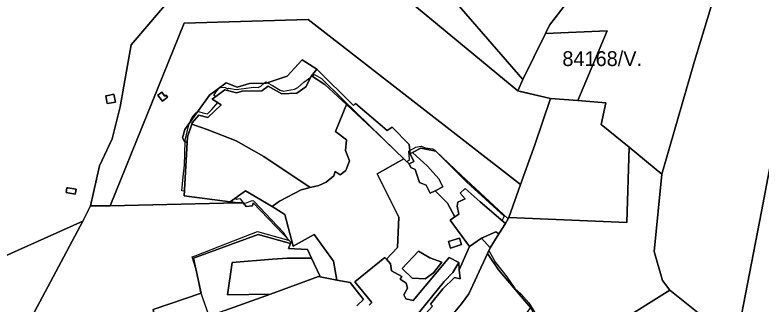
# Model space of a CAD drawing. Extents: x -477304 to -465429, y -1159113 to -1149210.
# Drawn here: x -474727 to -473975, y -1150679 to -1150388 of the extents above; entities that cross this region are included whole.
import ezdxf

# ---------------------------------------------------------------- set-up
doc = ezdxf.new("R2010")
doc.units = 0
for name, color, linetype in [('BPEJ_s', 7, 'Continuous'), ('orna_s', 7, 'Continuous'), ('ostatni_s', 7, 'Continuous'), ('PUPFL_s', 7, 'Continuous'), ('trav_porost_s', 7, 'Continuous')]:
    doc.layers.add(name, color=color, linetype=linetype)

msp = doc.modelspace()

# ---------------------------------------------------------------- linework, layer by layer
at = {"layer": 'BPEJ_s'}
msp.add_line((-474343.15, -1150524.68), (-474334.78, -1150532.72), dxfattribs=at)
msp.add_lwpolyline([(-474130.05, -1150403.67), (-474159.54, -1150474.08), (-474186.94, -1150471.84), (-474192.84, -1150470.48), (-474195.6, -1150470.2), (-474217.42, -1150465.12), (-474217.56, -1150464.76), (-474220.07, -1150464.18), (-474214.86, -1150452.76), (-474192.02, -1150406.38)], close=True, dxfattribs=at)
for points in [[(-474192.84, -1150470.48), (-474195.6, -1150470.2), (-474217.42, -1150465.12), (-474217.56, -1150464.76), (-474220.07, -1150464.18), (-474214.86, -1150452.76), (-474192.02, -1150406.38), (-474130.05, -1150403.67), (-474159.54, -1150474.08), (-474186.94, -1150471.84), (-474192.84, -1150470.48)], [(-474530.85, -1150691.63), (-474539.48, -1150666.62), (-474539.94, -1150664.2), (-474540.53, -1150661.12), (-474543.3, -1150646.63), (-474544.66, -1150642.29), (-474547.96, -1150631.79), (-474545.01, -1150630.65), (-474512.5, -1150618.04), (-474482.36, -1150606.14), (-474450.88, -1150614.73), (-474451.26, -1150614.16), (-474456.15, -1150606.99), (-474485.98, -1150575.67), (-474487.9, -1150575.25), (-474494.72, -1150578.02), (-474496.21, -1150577.16), (-474498.98, -1150573.54), (-474500.68, -1150573.11), (-474503.24, -1150573.75), (-474504.83, -1150572.76), (-474509.58, -1150576.15), (-474556.02, -1150569.96), (-474555.78, -1150565.48), (-474558.31, -1150565.13), (-474556.97, -1150550.88), (-474555.87, -1150539.23), (-474555.07, -1150515.47), (-474555.02, -1150514.09), (-474550.97, -1150497.05), (-474550.84, -1150496.77), (-474548.41, -1150491.51), (-474546.5, -1150488.95), (-474544.15, -1150486.39), (-474542.93, -1150485.73), (-474542.36, -1150485.41), (-474541.81, -1150485.11), (-474537.24, -1150486.28), (-474532.65, -1150487.46), (-474528.17, -1150482.98), (-474522.29, -1150476.13), (-474527.92, -1150472.48), (-474524.49, -1150469.98), (-474526.04, -1150468.92), (-474524.34, -1150465.51), (-474520.93, -1150461.67), (-474519.6, -1150460.95), (-474518.58, -1150460.4), (-474514.75, -1150460.82), (-474512.19, -1150462.1), (-474511.34, -1150461.67), (-474503.67, -1150462.95), (-474488.6, -1150460.88), (-474486.62, -1150460.61), (-474481.51, -1150460.82), (-474478.95, -1150459.54), (-474475.38, -1150456.57), (-474473.84, -1150455.28), (-474472.2, -1150456.1), (-474467.02, -1150458.69), (-474459.35, -1150463.59), (-474455.94, -1150464.66), (-474444.86, -1150462.53), (-474441.45, -1150460.82), (-474435.48, -1150455.5), (-474428.57, -1150450.45), (-474427.91, -1150449.18), (-474427.34, -1150449.55), (-474424.82, -1150447.72), (-474424.77, -1150447.68)], [(-474530.85, -1150691.63), (-474539.48, -1150666.62), (-474539.94, -1150664.2), (-474540.53, -1150661.12), (-474543.3, -1150646.63), (-474544.66, -1150642.29), (-474547.96, -1150631.79), (-474545.01, -1150630.65), (-474512.5, -1150618.04), (-474482.36, -1150606.14), (-474450.88, -1150614.73), (-474451.26, -1150614.16), (-474456.15, -1150606.99), (-474485.98, -1150575.67), (-474487.9, -1150575.25), (-474494.72, -1150578.02), (-474496.21, -1150577.16), (-474498.98, -1150573.54), (-474500.68, -1150573.11), (-474503.24, -1150573.75), (-474504.83, -1150572.76), (-474509.58, -1150576.15), (-474556.02, -1150569.96), (-474555.78, -1150565.48), (-474558.31, -1150565.13), (-474556.97, -1150550.88), (-474555.87, -1150539.23), (-474555.07, -1150515.47), (-474555.02, -1150514.09), (-474550.97, -1150497.05), (-474550.84, -1150496.77), (-474548.41, -1150491.51), (-474546.5, -1150488.95), (-474544.15, -1150486.39), (-474542.93, -1150485.73), (-474542.36, -1150485.41), (-474541.81, -1150485.11), (-474537.24, -1150486.28), (-474532.65, -1150487.46), (-474528.17, -1150482.98), (-474522.29, -1150476.13), (-474527.92, -1150472.48), (-474524.49, -1150469.98), (-474526.04, -1150468.92), (-474524.34, -1150465.51), (-474520.93, -1150461.67), (-474519.6, -1150460.95), (-474518.58, -1150460.4), (-474514.75, -1150460.82), (-474512.19, -1150462.1), (-474511.34, -1150461.67), (-474503.67, -1150462.95), (-474488.6, -1150460.88), (-474486.62, -1150460.61), (-474481.51, -1150460.82), (-474478.95, -1150459.54), (-474475.38, -1150456.57), (-474473.84, -1150455.28), (-474472.2, -1150456.1), (-474467.02, -1150458.69), (-474459.35, -1150463.59), (-474455.94, -1150464.66), (-474444.86, -1150462.53), (-474441.45, -1150460.82), (-474435.48, -1150455.5), (-474428.57, -1150450.45), (-474427.91, -1150449.18), (-474427.34, -1150449.55), (-474424.82, -1150447.72), (-474424.77, -1150447.68), (-474417.58, -1150451.87), (-474396.48, -1150472.74), (-474343.15, -1150524.68)], [(-474424.77, -1150447.68), (-474417.58, -1150451.87), (-474396.48, -1150472.74), (-474343.15, -1150524.68), (-474334.78, -1150532.72), (-474331.94, -1150535.39), (-474331.5, -1150535.61), (-474328.94, -1150533.48), (-474329.58, -1150525.17), (-474329.16, -1150524.53), (-474328.77, -1150524.32), (-474322.76, -1150521.12), (-474317.44, -1150520.06), (-474313.18, -1150521.76), (-474305.51, -1150522.83), (-474304.83, -1150523.25), (-474303.8, -1150523.89), (-474300.34, -1150527.36), (-474271.41, -1150556.28), (-474233.58, -1150590.59), (-474235.83, -1150594.64), (-474235.92, -1150594.79), (-474232.22, -1150597.94), (-474238.99, -1150608.48), (-474247.86, -1150622.64), (-474249.03, -1150625.32), (-474242.43, -1150637.25), (-474231.14, -1150651.74), (-474222.83, -1150663.67), (-474216.44, -1150669.43), (-474208.98, -1150678.16), (-474196.2, -1150698.62)], [(-474334.78, -1150532.72), (-474331.94, -1150535.39), (-474331.5, -1150535.61), (-474328.94, -1150533.48), (-474329.58, -1150525.17), (-474329.16, -1150524.53), (-474328.77, -1150524.32), (-474322.76, -1150521.12), (-474317.44, -1150520.06), (-474313.18, -1150521.76), (-474305.51, -1150522.83), (-474304.83, -1150523.25), (-474303.8, -1150523.89), (-474300.34, -1150527.36), (-474271.41, -1150556.28), (-474233.58, -1150590.59), (-474235.83, -1150594.64), (-474235.92, -1150594.79), (-474232.22, -1150597.94), (-474238.99, -1150608.48), (-474247.86, -1150622.64), (-474249.03, -1150625.32), (-474242.43, -1150637.25), (-474231.14, -1150651.74), (-474222.83, -1150663.67), (-474216.44, -1150669.43), (-474208.98, -1150678.16), (-474196.2, -1150698.62)]]:
    msp.add_lwpolyline(points, dxfattribs=at)
at = {"layer": 'orna_s'}
msp.add_lwpolyline([(-474518.77, -1150478.41), (-474527.92, -1150472.48), (-474515.24, -1150463.24), (-474503.49, -1150466.37), (-474497.63, -1150464.71), (-474477.97, -1150464.28), (-474471.62, -1150459.35), (-474457.79, -1150467.08), (-474442.63, -1150466.63), (-474433.55, -1150460.04), (-474427.91, -1150449.18), (-474414.5, -1150457.86), (-474392.54, -1150478.1), (-474403.57, -1150505.22), (-474392.47, -1150513.59), (-474393.49, -1150524.37), (-474389.58, -1150534.9), (-474393.27, -1150544.67), (-474398.91, -1150548.93), (-474404.06, -1150545.52), (-474405.34, -1150550), (-474413.1, -1150556.21), (-474420.47, -1150559.79), (-474428.99, -1150561.85), (-474475.98, -1150530.37), (-474503.65, -1150514.54), (-474532.81, -1150503.2), (-474548.39, -1150497.99), (-474547.87, -1150496.42), (-474541.4, -1150488.7), (-474532.39, -1150491.26)], close=True, dxfattribs=at)
at = {"layer": 'ostatni_s'}
for points in [[(-474317.78, -1150521.93), (-474302.7, -1150525.13), (-474276.84, -1150549.53), (-474229.79, -1150593.2), (-474232.22, -1150597.94), (-474257.76, -1150576.17), (-474272.95, -1150562.66), (-474278.07, -1150567.38), (-474273.07, -1150573.19), (-474280.25, -1150576.4), (-474281, -1150580.48), (-474279.32, -1150588.68), (-474283.34, -1150591.43), (-474290.91, -1150577.5), (-474303.37, -1150565.02), (-474295.47, -1150560.92), (-474299.63, -1150552.89), (-474310.79, -1150540.18), (-474325.98, -1150526.34)], [(-474329.47, -1150537.72), (-474324.57, -1150535.42), (-474328.37, -1150527.83), (-474325.98, -1150526.34), (-474310.79, -1150540.18), (-474299.63, -1150552.89), (-474295.47, -1150560.92), (-474303.37, -1150565.02), (-474308.23, -1150567.53), (-474312.39, -1150559.5), (-474318.94, -1150556.61), (-474323.48, -1150543.45), (-474327.69, -1150541.5)], [(-474289.68, -1150616.28), (-474278.64, -1150612.82), (-474276.61, -1150619.31), (-474287.65, -1150622.77)]]:
    msp.add_lwpolyline(points, close=True, dxfattribs=at)
at = {"layer": 'PUPFL_s'}
for points in [[(-474382.52, -1150206.91), (-474382.12, -1150212.71), (-474372.67, -1150269.3), (-474367.53, -1150321.33), (-474322.01, -1150379.74), (-474220.07, -1150464.18), (-474186.94, -1150471.84), (-474202.95, -1150518.8), (-474217.21, -1150558.83), (-474431.14, -1150392.16), (-474556.17, -1150395.84), (-474630.6, -1150580.15), (-474650.31, -1150580.17), (-474641.35, -1150540.02), (-474628.67, -1150512.52), (-474620.64, -1150480.37), (-474609.36, -1150417.65), (-474552.47, -1150350.61), (-474475.73, -1150262.62)], [(-474199.4, -1150265.77), (-474181.83, -1150279.31), (-474158.81, -1150284.63), (-474100.44, -1150289.96), (-474090.96, -1150288.66), (-474102.31, -1150302.69), (-474142.63, -1150340.81), (-474148.05, -1150345.88), (-474188.13, -1150397.83), (-474192.02, -1150406.38), (-474214.86, -1150452.76), (-474292.11, -1150363.44), (-474372.67, -1150269.3), (-474283.14, -1150209.26), (-474265.67, -1150279.83), (-474238.79, -1150284.75), (-474222, -1150277.76), (-474204.75, -1150264.29)], [(-474214.86, -1150452.76), (-474220.07, -1150464.18), (-474322.01, -1150379.74), (-474367.53, -1150321.33), (-474372.67, -1150269.3), (-474292.11, -1150363.44)], [(-474192.02, -1150406.38), (-474188.13, -1150397.83), (-474148.05, -1150345.88), (-474142.63, -1150340.81), (-474018.16, -1150355.47), (-474041.94, -1150434.3), (-474074.71, -1150548.37), (-474107.6, -1150521.11), (-474135.99, -1150498.16), (-474131.31, -1150476.48), (-474159.54, -1150474.08), (-474130.05, -1150403.67)], [(-473931.62, -1150365.29), (-473937.63, -1150395.03), (-473956.23, -1150490.51), (-473974.43, -1150585.77), (-473994.62, -1150690.04), (-473998.33, -1150712.74), (-474035.05, -1150690.93), (-474066.69, -1150665.33), (-474074.14, -1150655.52), (-474082.68, -1150626.39), (-474074.71, -1150548.37), (-474041.94, -1150434.3), (-474018.16, -1150355.47)], [(-473945.92, -1150713.75), (-473994.62, -1150690.04), (-473974.43, -1150585.77), (-473956.23, -1150490.51), (-473937.63, -1150395.03), (-473819.81, -1150385.52), (-473700.17, -1150374.43), (-473609.98, -1150426.28), (-473652.65, -1150572.72), (-473679.55, -1150668.81), (-473721.23, -1150773.11), (-473925.06, -1150760.12), (-473951.14, -1150755.57), (-473955.6, -1150734.28)], [(-474328.37, -1150527.83), (-474329.45, -1150518.28), (-474346.58, -1150500.83), (-474351.61, -1150504.2), (-474383.62, -1150476.89), (-474385.46, -1150479.02), (-474422.29, -1150442.42), (-474437.12, -1150432.94), (-474452.4, -1150449.25), (-474473.49, -1150456.55), (-474490.1, -1150456.69), (-474502.61, -1150460.68), (-474513.75, -1150456.12), (-474530.69, -1150468.64), (-474555.45, -1150503.2), (-474557.89, -1150511.5), (-474555.76, -1150515.2), (-474553.1, -1150516.24), (-474556.02, -1150569.96), (-474509.58, -1150576.15), (-474501.92, -1150577.17), (-474630.6, -1150580.15), (-474556.17, -1150395.84), (-474431.14, -1150392.16), (-474217.21, -1150558.83), (-474228.96, -1150591.82), (-474229.79, -1150593.2), (-474276.84, -1150549.53), (-474302.7, -1150525.13), (-474317.78, -1150521.93), (-474325.98, -1150526.34)], [(-474490.1, -1150456.69), (-474473.49, -1150456.55), (-474452.4, -1150449.25), (-474437.12, -1150432.94), (-474422.29, -1150442.42), (-474427.91, -1150449.18), (-474433.55, -1150460.04), (-474442.63, -1150466.63), (-474457.79, -1150467.08), (-474471.62, -1150459.35), (-474477.97, -1150464.28), (-474497.63, -1150464.71), (-474503.49, -1150466.37), (-474515.24, -1150463.24), (-474527.92, -1150472.48), (-474518.77, -1150478.41), (-474532.39, -1150491.26), (-474541.4, -1150488.7), (-474547.87, -1150496.42), (-474548.39, -1150497.99), (-474552.89, -1150510.55), (-474553.1, -1150516.24), (-474555.76, -1150515.2), (-474557.89, -1150511.5), (-474555.45, -1150503.2), (-474530.69, -1150468.64), (-474513.75, -1150456.12), (-474502.61, -1150460.68)], [(-474351.61, -1150504.2), (-474346.58, -1150500.83), (-474329.45, -1150518.28), (-474328.37, -1150527.83), (-474324.57, -1150535.42), (-474329.47, -1150537.72), (-474334.78, -1150532.72), (-474361.71, -1150506.83), (-474392.54, -1150478.1), (-474414.5, -1150457.86), (-474427.91, -1150449.18), (-474422.29, -1150442.42), (-474385.46, -1150479.02), (-474383.62, -1150476.89)], [(-474633.59, -1150476.95), (-474634.99, -1150469.18), (-474632.7, -1150468.77), (-474626.83, -1150467.73), (-474625.43, -1150475.53), (-474627.38, -1150475.85)], [(-474625.43, -1150475.53), (-474626.83, -1150467.73), (-474632.7, -1150468.77), (-474634.99, -1150469.18), (-474633.59, -1150476.95), (-474627.38, -1150475.85)], [(-474574.38, -1150468.64), (-474572.9, -1150470.53), (-474577.94, -1150474.47), (-474581.79, -1150469.55), (-474582.56, -1150468.56), (-474578.74, -1150465.57), (-474577.97, -1150466.56), (-474575.6, -1150469.59)], [(-474575.6, -1150469.59), (-474577.97, -1150466.56), (-474578.74, -1150465.57), (-474582.56, -1150468.56), (-474581.79, -1150469.55), (-474577.94, -1150474.47), (-474572.9, -1150470.53), (-474574.38, -1150468.64)], [(-474107.6, -1150521.11), (-474109.97, -1150597.12), (-474228.96, -1150591.82), (-474217.21, -1150558.83), (-474202.95, -1150518.8), (-474186.94, -1150471.84), (-474159.54, -1150474.08), (-474131.31, -1150476.48), (-474135.99, -1150498.16)], [(-474229.79, -1150593.2), (-474228.96, -1150591.82), (-474109.97, -1150597.12), (-474107.6, -1150521.11), (-474074.71, -1150548.37), (-474082.68, -1150626.39), (-474074.14, -1150655.52), (-474066.69, -1150665.33), (-474118.79, -1150697.88), (-474155.04, -1150720.33), (-474195.01, -1150704), (-474207.06, -1150682.82), (-474239.5, -1150644.62), (-474250.33, -1150628.31), (-474247.86, -1150622.64), (-474238.99, -1150608.48), (-474232.22, -1150597.94)], [(-474665.75, -1150568.3), (-474675.14, -1150566.84), (-474674.39, -1150562), (-474673.25, -1150562.17), (-474665, -1150563.45), (-474665.55, -1150567.01)], [(-474675.14, -1150566.84), (-474665.75, -1150568.3), (-474665.55, -1150567.01), (-474665, -1150563.45), (-474673.25, -1150562.17), (-474674.39, -1150562)], [(-474467.46, -1150581.05), (-474454.59, -1150589.02), (-474446.32, -1150620.83), (-474425.24, -1150609.07), (-474405.66, -1150636.05), (-474402.35, -1150655.13), (-474420.7, -1150651.41), (-474419.3, -1150650.77), (-474427.66, -1150633.1), (-474431.78, -1150624.39), (-474450.97, -1150623.39), (-474449.06, -1150618.21), (-474448.6, -1150616.94), (-474486.7, -1150577.17), (-474487.27, -1150580.06), (-474493.48, -1150580.86), (-474496.51, -1150577.26), (-474501.92, -1150577.17), (-474509.58, -1150576.15), (-474494.19, -1150565.17)], [(-474630.6, -1150580.15), (-474501.92, -1150577.17), (-474496.51, -1150577.26), (-474493.48, -1150580.86), (-474487.27, -1150580.06), (-474486.7, -1150577.17), (-474448.6, -1150616.94), (-474449.06, -1150618.21), (-474481.51, -1150609.03), (-474546.65, -1150633.06), (-474539.09, -1150668.15), (-474587.31, -1150684.84), (-474582.31, -1150710.25), (-474577.09, -1150738.63), (-474586.64, -1150742.82), (-474638.07, -1150763.31), (-474710.77, -1150780.66), (-474716.44, -1150781.93), (-474723.6, -1150736.41), (-474723.44, -1150718.11), (-474658.2, -1150595.72), (-474650.31, -1150580.17)], [(-474451.87, -1150633.02), (-474467.18, -1150634.11), (-474507.62, -1150637.52), (-474512.57, -1150669.9), (-474469.19, -1150669.33), (-474515.06, -1150685.92), (-474530.85, -1150691.63), (-474582.31, -1150710.25), (-474587.31, -1150684.84), (-474539.09, -1150668.15), (-474546.65, -1150633.06), (-474481.51, -1150609.03), (-474449.06, -1150618.21), (-474450.97, -1150623.39), (-474431.78, -1150624.39), (-474427.66, -1150633.1)], [(-474298.19, -1150749.2), (-474320.84, -1150767.57), (-474332.24, -1150733.76), (-474308.23, -1150712.52), (-474286.84, -1150691.29), (-474276.55, -1150679.1), (-474269.25, -1150669.14), (-474250.33, -1150628.31), (-474239.5, -1150644.62), (-474207.06, -1150682.82), (-474226.8, -1150709.13), (-474241.46, -1150735.19), (-474235.43, -1150751.68), (-474230.85, -1150764.89), (-474264.31, -1150804.58), (-474272.17, -1150806.18), (-474273.49, -1150807.15), (-474279.7, -1150787.21), (-474288.02, -1150770.16)], [(-474006.02, -1150727.26), (-474009.88, -1150734.54), (-473958.44, -1150771.77), (-473970.07, -1150770.67), (-473982.48, -1150766.2), (-474007.29, -1150760.19), (-474010.49, -1150759.53), (-474018.31, -1150777.79), (-474035.79, -1150791.8), (-474065.67, -1150794.33), (-474083.01, -1150773.95), (-474079.13, -1150771.64), (-474058.62, -1150760.05), (-474093.32, -1150723.9), (-474118.79, -1150697.88), (-474066.69, -1150665.33), (-474035.05, -1150690.93), (-473998.33, -1150712.74), (-474001.17, -1150718.1)]]:
    msp.add_lwpolyline(points, close=True, dxfattribs=at)
for points in [[(-474552.47, -1150350.61), (-474609.36, -1150417.65), (-474620.64, -1150480.37), (-474628.67, -1150512.52), (-474641.35, -1150540.02), (-474650.31, -1150580.17), (-474658.2, -1150595.72), (-474997.57, -1150748.15)], [(-474997.57, -1150748.15), (-474658.2, -1150595.72), (-474723.44, -1150718.11), (-474723.6, -1150736.41), (-474716.44, -1150781.93), (-474710.71, -1150800.54), (-474698.4, -1150840.54), (-474673.67, -1150888.64), (-474669.88, -1150898), (-474675.27, -1150897.63), (-474683.62, -1150884.92), (-474702.61, -1150888.34), (-474768.3, -1150909.83)]]:
    msp.add_lwpolyline(points, dxfattribs=at)
at = {"layer": 'trav_porost_s'}
for points in [[(-474130.05, -1150403.67), (-474159.54, -1150474.08), (-474186.94, -1150471.84), (-474220.07, -1150464.18), (-474214.86, -1150452.76), (-474192.02, -1150406.38)], [(-474532.81, -1150503.2), (-474503.65, -1150514.54), (-474475.98, -1150530.37), (-474428.99, -1150561.85), (-474438.18, -1150564.22), (-474460.17, -1150575.46), (-474467.46, -1150581.05), (-474494.19, -1150565.17), (-474509.58, -1150576.15), (-474556.02, -1150569.96), (-474553.1, -1150516.24), (-474552.89, -1150510.55), (-474548.39, -1150497.99)], [(-474341.14, -1150622.09), (-474339.89, -1150591.6), (-474361.62, -1150548.08), (-474334.78, -1150532.72), (-474329.47, -1150537.72), (-474327.69, -1150541.5), (-474323.48, -1150543.45), (-474318.94, -1150556.61), (-474312.39, -1150559.5), (-474308.23, -1150567.53), (-474303.37, -1150565.02), (-474290.91, -1150577.5), (-474283.34, -1150591.43), (-474287.99, -1150594.56), (-474268.68, -1150621.07), (-474279.02, -1150644.87), (-474279.27, -1150637.33), (-474289.22, -1150632.47), (-474325.36, -1150675.85), (-474332.87, -1150673.93), (-474334.79, -1150670.09), (-474331.16, -1150663.29), (-474332.37, -1150658.1), (-474338.42, -1150654.28), (-474336.71, -1150651.34), (-474347.34, -1150645.84), (-474348.23, -1150638.78), (-474352.23, -1150633.94)], [(-474279.32, -1150588.68), (-474281, -1150580.48), (-474280.25, -1150576.4), (-474273.07, -1150573.19), (-474278.07, -1150567.38), (-474272.95, -1150562.66), (-474257.76, -1150576.17), (-474232.22, -1150597.94), (-474238.99, -1150608.48), (-474241.97, -1150606.61), (-474256.59, -1150612.91), (-474268.68, -1150621.07), (-474287.99, -1150594.56), (-474283.34, -1150591.43)], [(-474276.61, -1150619.31), (-474278.64, -1150612.82), (-474289.68, -1150616.28), (-474287.65, -1150622.77)], [(-474238.99, -1150608.48), (-474247.86, -1150622.64), (-474256.59, -1150612.91), (-474241.97, -1150606.61)], [(-474320.03, -1150626.05), (-474308.66, -1150632.54), (-474296.39, -1150636.95), (-474304.99, -1150647.76), (-474313.33, -1150654.02), (-474326.41, -1150653.31), (-474336.55, -1150643.4)], [(-474308.66, -1150632.54), (-474320.03, -1150626.05), (-474336.55, -1150643.4), (-474326.41, -1150653.31), (-474313.33, -1150654.02), (-474304.99, -1150647.76), (-474296.39, -1150636.95)], [(-474419.3, -1150650.77), (-474420.7, -1150651.41), (-474469.19, -1150669.33), (-474512.57, -1150669.9), (-474507.62, -1150637.52), (-474467.18, -1150634.11), (-474451.87, -1150633.02), (-474427.66, -1150633.1)], [(-474371.26, -1150732.93), (-474372.17, -1150730.59), (-474342.91, -1150707.1), (-474336.44, -1150704.3), (-474331.01, -1150702.24), (-474294.26, -1150656.56), (-474285.39, -1150647.57), (-474279.27, -1150637.33), (-474279.02, -1150644.87), (-474277.9, -1150653.86), (-474283.69, -1150652.4), (-474295.52, -1150663.95), (-474307.79, -1150679.37), (-474305.8, -1150681.47), (-474327.25, -1150705.02), (-474350.57, -1150720), (-474387.18, -1150751.52), (-474390.68, -1150749.7), (-474403.57, -1150755.04), (-474422.93, -1150757.83), (-474427.04, -1150759.16), (-474428.55, -1150756.36), (-474408.68, -1150751.37), (-474392, -1150746.33)]]:
    msp.add_lwpolyline(points, close=True, dxfattribs=at)
for points in [[(-474382.19, -1150680.93), (-474375.26, -1150674.81), (-474388.94, -1150657.6), (-474402.35, -1150655.13), (-474405.66, -1150636.05), (-474425.24, -1150609.07), (-474446.32, -1150620.83), (-474454.59, -1150589.02), (-474467.46, -1150581.05), (-474460.17, -1150575.46), (-474438.18, -1150564.22), (-474428.99, -1150561.85), (-474420.47, -1150559.79), (-474413.1, -1150556.21), (-474405.34, -1150550), (-474404.06, -1150545.52), (-474398.91, -1150548.93), (-474393.27, -1150544.67), (-474389.58, -1150534.9), (-474393.49, -1150524.37), (-474392.47, -1150513.59), (-474403.57, -1150505.22), (-474392.54, -1150478.1), (-474361.71, -1150506.83), (-474334.78, -1150532.72), (-474361.62, -1150548.08), (-474339.89, -1150591.6), (-474341.14, -1150622.09), (-474352.23, -1150633.94), (-474353.87, -1150632.33), (-474384.13, -1150657.03), (-474367.09, -1150677.65), (-474369.61, -1150680.36)], [(-474307.79, -1150679.37), (-474295.52, -1150663.95), (-474283.69, -1150652.4), (-474277.9, -1150653.86), (-474279.02, -1150644.87), (-474268.68, -1150621.07), (-474256.59, -1150612.91), (-474247.86, -1150622.64), (-474250.33, -1150628.31), (-474269.25, -1150669.14), (-474276.55, -1150679.1), (-474286.84, -1150691.29)], [(-474369.61, -1150680.36), (-474367.09, -1150677.65), (-474384.13, -1150657.03), (-474353.87, -1150632.33), (-474352.23, -1150633.94), (-474348.23, -1150638.78), (-474347.34, -1150645.84), (-474336.71, -1150651.34), (-474338.42, -1150654.28), (-474332.37, -1150658.1), (-474331.16, -1150663.29), (-474334.79, -1150670.09), (-474332.87, -1150673.93), (-474325.36, -1150675.85), (-474289.22, -1150632.47), (-474279.27, -1150637.33), (-474285.39, -1150647.57), (-474294.26, -1150656.56), (-474331.01, -1150702.24)], [(-474515.06, -1150685.92), (-474469.19, -1150669.33), (-474420.7, -1150651.41), (-474402.35, -1150655.13), (-474388.94, -1150657.6), (-474375.26, -1150674.81), (-474382.19, -1150680.93)]]:
    msp.add_lwpolyline(points, dxfattribs=at)

# ---------------------------------------------------------------- texts
at = {"layer": 'BPEJ_s'}
msp.add_text('84168/V.', height=15, dxfattribs=at).set_placement((-474175.06, -1150439.23))

doc.saveas('drawing.dxf')
